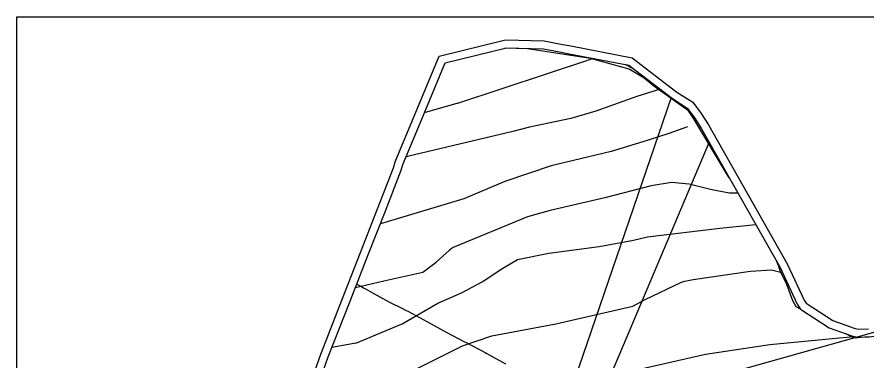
# Model space of a CAD drawing. Extents: x -758499 to -754160, y -1175205 to -1172032.
# Drawn here: x -758499 to -757969, y -1172246 to -1172032 of the extents above; entities that cross this region are included whole.
import ezdxf

# ---------------------------------------------------------------- set-up
doc = ezdxf.new("R2010")
doc.units = 0
for name, color, linetype in [('A041_BPEJ_p', 7, 'Continuous'), ('A070_Kanal_l', 7, 'Continuous'), ('A082_RSS_l', 7, 'Continuous'), ('HRANICE řešeného území', 7, 'Continuous'), ('LIMITY BP produktovodu 100', 7, 'Continuous'), ('LIMITY OP produktovod 300', 7, 'Continuous'), ('PLOCHY NL lesní', 7, 'Continuous'), ('rámeček', 7, 'Continuous'), ('vrstevnice', 7, 'Continuous')]:
    doc.layers.add(name, color=color, linetype=linetype)

msp = doc.modelspace()

# ---------------------------------------------------------------- linework, layer by layer
at = {"layer": 'A041_BPEJ_p'}
for p, q in [((-758180.74, -1172051.51), (-758194.74, -1172051.11)), ((-758141.3, -1172057.51), (-758180.74, -1172051.51)), ((-758117.14, -1172064.33), (-758141.3, -1172057.51)), ((-758107.81, -1172069.85), (-758117.14, -1172064.33)), ((-758101.88, -1172074.95), (-758107.81, -1172069.85)), ((-758080.26, -1172090.23), (-758101.88, -1172074.95)), ((-758076.87, -1172095.32), (-758080.26, -1172090.23)), ((-758054.7, -1172132.13), (-758076.87, -1172095.32)), ((-758023.91, -1172186.88), (-758025.29, -1172183.97)), ((-758023.06, -1172190.27), (-758023.91, -1172186.88)), ((-758018.83, -1172198.75), (-758023.06, -1172190.27)), ((-758015.02, -1172208.92), (-758018.83, -1172198.75)), ((-758012.9, -1172212.73), (-758015.02, -1172208.92)), ((-758010.36, -1172214.11), (-758012.9, -1172212.73)), ((-757976.87, -1172232.28), (-757982.07, -1172229.45)), ((-757967.9, -1172231.35), (-757976.87, -1172232.28))]:
    msp.add_line(p, q, dxfattribs=at)
for points in [[(-758194.74, -1172051.11), (-758193.85, -1172050.89), (-758170.79, -1172051.54), (-758160.72, -1172053.46), (-758154.6, -1172054.63), (-758117.37, -1172061.74), (-758090.23, -1172082.61), (-758080.96, -1172088.53), (-758076.32, -1172094.83), (-758072.06, -1172101.53), (-758054.7, -1172132.13)], [(-758025.29, -1172183.97), (-758023, -1172188.01), (-758012.41, -1172211.06), (-758010.36, -1172214.11)], [(-757982.07, -1172229.45), (-757978.25, -1172230.8), (-757974.71, -1172231.71), (-757967.46, -1172231.33), (-757960.31, -1172230.42), (-757950.13, -1172227.6)]]:
    msp.add_lwpolyline(points, dxfattribs=at)
at = {"layer": 'A070_Kanal_l'}
msp.add_line((-758156.54, -1172054.29), (-758156.53, -1172054.26), dxfattribs=at)
at = {"layer": 'A082_RSS_l'}
for p, q in [((-758091.08, -1172081.96), (-758159.88, -1172283.48)), ((-758137.93, -1172277.29), (-758067.23, -1172110.04)), ((-758137.93, -1172277.29), (-757926.5, -1172217.69))]:
    msp.add_line(p, q, dxfattribs=at)
at = {"layer": 'HRANICE řešeného území'}
for points in [[(-758318.43, -1172267.09), (-758309.69, -1172242.21), (-758296.11, -1172207.42), (-758284.9, -1172178.73), (-758274.27, -1172151.51), (-758264.22, -1172125.8), (-758263.21, -1172122.09), (-758235.72, -1172056.11), (-758194.39, -1172045.87), (-758170.25, -1172046.55), (-758159.78, -1172048.55), (-758153.66, -1172049.72), (-758115.26, -1172057.05), (-758087.36, -1172078.51), (-758077.49, -1172084.82), (-758072.19, -1172092), (-758067.77, -1172098.95), (-758018.55, -1172185.73), (-758008.04, -1172208.61), (-758006.78, -1172210.48), (-757990.13, -1172221.31), (-757976.79, -1172226.01), (-757974.21, -1172226.68), (-757967.91, -1172226.35)], [(-758313.75, -1172268.86), (-758305, -1172243.95), (-758291.45, -1172209.24), (-758280.24, -1172180.55), (-758269.61, -1172153.33), (-758259.47, -1172127.37), (-758258.47, -1172123.72), (-758248.77, -1172100.44), (-758232.07, -1172060.36), (-758193.85, -1172050.89), (-758170.79, -1172051.54), (-758160.72, -1172053.46), (-758154.6, -1172054.63), (-758117.37, -1172061.74), (-758090.23, -1172082.61), (-758080.96, -1172088.53), (-758076.32, -1172094.83), (-758072.06, -1172101.53), (-758023, -1172188.01), (-758012.41, -1172211.06), (-758010.36, -1172214.11), (-757992.36, -1172225.83), (-757978.25, -1172230.8), (-757974.71, -1172231.71), (-757967.46, -1172231.33)]]:
    msp.add_lwpolyline(points, dxfattribs=at)
at = {"layer": 'LIMITY BP produktovodu 100'}
msp.add_lwpolyline([(-758287.25, -1172198.5), (-758286.43, -1172198.93), (-758284.74, -1172199.83), (-758283.09, -1172200.72), (-758281.47, -1172201.62), (-758276.95, -1172204.17), (-758266.71, -1172209.7), (-758258.77, -1172213.7), (-758256.89, -1172214.67), (-758255.04, -1172215.65), (-758243.52, -1172221.87), (-758243.07, -1172222.11), (-758231.47, -1172228.41), (-758219.97, -1172234.44), (-758218.94, -1172234.99), (-758207.14, -1172241.26), (-758206.03, -1172241.86), (-758194.33, -1172248.18)], dxfattribs=at)
at = {"layer": 'LIMITY OP produktovod 300'}
msp.add_line((-758114.25, -1172064.14), (-758119.54, -1172061.33), dxfattribs=at)
at = {"layer": 'PLOCHY NL lesní'}
msp.add_lwpolyline([(-758313.75, -1172268.86), (-758305, -1172243.95), (-758291.45, -1172209.24), (-758280.24, -1172180.55), (-758269.61, -1172153.33), (-758259.47, -1172127.37), (-758258.47, -1172123.72), (-758248.77, -1172100.44), (-758232.07, -1172060.36), (-758193.85, -1172050.89), (-758170.79, -1172051.54), (-758160.72, -1172053.46), (-758154.6, -1172054.63), (-758117.37, -1172061.74), (-758090.23, -1172082.61), (-758080.96, -1172088.53), (-758076.32, -1172094.83), (-758072.06, -1172101.53), (-758023, -1172188.01), (-758012.41, -1172211.06), (-758010.36, -1172214.11), (-757992.36, -1172225.83), (-757978.25, -1172230.8), (-757974.71, -1172231.71), (-757967.46, -1172231.33)], dxfattribs=at)
at = {"layer": 'rámeček'}
msp.add_lwpolyline([(-758499.33, -1172031.63), (-754245.02, -1172031.63), (-754245.02, -1175205.28), (-758499.33, -1175205.28)], close=True, dxfattribs=at)
at = {"layer": 'vrstevnice'}
for p, q in [((-758224.13, -1172085.43), (-758141.22, -1172057.91)), ((-758224.13, -1172085.43), (-758141.22, -1172057.91)), ((-758141.22, -1172057.91), (-758139.99, -1172057.42)), ((-758141.22, -1172057.91), (-758139.99, -1172057.42)), ((-758097.78, -1172076.8), (-758112.47, -1172081.32)), ((-758097.78, -1172076.8), (-758112.47, -1172081.32)), ((-758224.13, -1172085.43), (-758245.09, -1172091.6)), ((-758224.13, -1172085.43), (-758245.09, -1172091.6)), ((-758112.47, -1172081.32), (-758138.05, -1172090.44)), ((-758112.47, -1172081.32), (-758138.05, -1172090.44)), ((-758138.05, -1172090.44), (-758153.6, -1172095.04)), ((-758138.05, -1172090.44), (-758153.6, -1172095.04)), ((-758153.6, -1172095.04), (-758179.5, -1172100.37)), ((-758153.6, -1172095.04), (-758179.5, -1172100.37)), ((-758179.5, -1172100.37), (-758189.87, -1172103.1)), ((-758179.5, -1172100.37), (-758189.87, -1172103.1)), ((-758080.82, -1172100.24), (-758092.52, -1172104.39)), ((-758080.82, -1172100.24), (-758092.52, -1172104.39)), ((-758189.87, -1172103.1), (-758255.5, -1172118.81)), ((-758189.87, -1172103.1), (-758255.5, -1172118.81)), ((-758092.52, -1172104.39), (-758105.92, -1172108.75)), ((-758092.52, -1172104.39), (-758105.92, -1172108.75)), ((-758105.92, -1172108.75), (-758128.55, -1172115.62)), ((-758105.92, -1172108.75), (-758128.55, -1172115.62)), ((-758128.55, -1172115.62), (-758165.97, -1172124.69)), ((-758128.55, -1172115.62), (-758165.97, -1172124.69)), ((-758255.5, -1172118.81), (-758256.55, -1172119.11)), ((-758255.5, -1172118.81), (-758256.55, -1172119.11)), ((-758165.97, -1172124.69), (-758194.76, -1172134.33)), ((-758165.97, -1172124.69), (-758194.76, -1172134.33)), ((-758194.76, -1172134.33), (-758220.38, -1172145.13)), ((-758194.76, -1172134.33), (-758220.38, -1172145.13)), ((-758103.51, -1172137.15), (-758132.3, -1172144.55)), ((-758103.51, -1172137.15), (-758132.3, -1172144.55)), ((-758090.82, -1172134.94), (-758103.51, -1172137.15)), ((-758090.82, -1172134.94), (-758103.51, -1172137.15)), ((-758079.72, -1172136.13), (-758090.82, -1172134.94)), ((-758079.72, -1172136.13), (-758090.82, -1172134.94)), ((-758066.47, -1172139.29), (-758079.72, -1172136.13)), ((-758066.47, -1172139.29), (-758079.72, -1172136.13)), ((-758054.83, -1172141.74), (-758066.47, -1172139.29)), ((-758054.83, -1172141.74), (-758066.47, -1172139.29)), ((-758049.46, -1172141.71), (-758054.83, -1172141.74)), ((-758049.46, -1172141.71), (-758054.83, -1172141.74)), ((-758049.3, -1172141.65), (-758049.46, -1172141.71)), ((-758049.3, -1172141.65), (-758049.46, -1172141.71)), ((-758220.38, -1172145.13), (-758272.53, -1172160.79)), ((-758220.38, -1172145.13), (-758272.53, -1172160.79)), ((-758132.3, -1172144.55), (-758166.55, -1172152.47)), ((-758132.3, -1172144.55), (-758166.55, -1172152.47)), ((-758166.55, -1172152.47), (-758180.66, -1172156.36)), ((-758166.55, -1172152.47), (-758180.66, -1172156.36)), ((-758180.66, -1172156.36), (-758227, -1172175.64)), ((-758180.66, -1172156.36), (-758227, -1172175.64)), ((-758105.81, -1172168.88), (-758060.59, -1172163.46)), ((-758060.59, -1172163.46), (-758038.2, -1172161.22)), ((-758114.45, -1172171.04), (-758105.81, -1172168.88)), ((-758227, -1172175.64), (-758228.34, -1172176.36)), ((-758227, -1172175.64), (-758228.34, -1172176.36)), ((-758167.41, -1172179.13), (-758136.04, -1172174.92)), ((-758136.04, -1172174.92), (-758114.45, -1172171.04)), ((-758237.68, -1172184.76), (-758229.27, -1172177.19)), ((-758237.68, -1172184.76), (-758229.27, -1172177.19)), ((-758228.34, -1172176.36), (-758229.27, -1172177.19)), ((-758228.34, -1172176.36), (-758229.27, -1172177.19)), ((-758186.98, -1172183.04), (-758167.41, -1172179.13)), ((-758246.1, -1172190.97), (-758237.68, -1172184.76)), ((-758246.1, -1172190.97), (-758237.68, -1172184.76)), ((-758197.07, -1172189.1), (-758186.98, -1172183.04)), ((-758270.27, -1172196.53), (-758246.1, -1172190.97)), ((-758270.27, -1172196.53), (-758246.1, -1172190.97)), ((-758208.55, -1172196.86), (-758197.07, -1172189.1)), ((-758077.31, -1172195.65), (-758041.58, -1172190.34)), ((-758077.31, -1172195.65), (-758041.58, -1172190.34)), ((-758041.58, -1172190.34), (-758028.36, -1172189.56)), ((-758041.58, -1172190.34), (-758028.36, -1172189.56)), ((-758028.36, -1172189.56), (-758021.92, -1172191.13)), ((-758028.36, -1172189.56), (-758021.92, -1172191.13)), ((-758021.92, -1172191.13), (-758021.46, -1172191.37)), ((-758021.92, -1172191.13), (-758021.46, -1172191.37)), ((-758288.05, -1172200.54), (-758270.27, -1172196.53)), ((-758288.05, -1172200.54), (-758270.27, -1172196.53)), ((-758221.92, -1172203.84), (-758208.55, -1172196.86)), ((-758107.25, -1172208.2), (-758084.6, -1172197.21)), ((-758107.25, -1172208.2), (-758084.6, -1172197.21)), ((-758084.6, -1172197.21), (-758082.55, -1172196.62)), ((-758084.6, -1172197.21), (-758082.55, -1172196.62)), ((-758082.55, -1172196.62), (-758077.31, -1172195.65)), ((-758082.55, -1172196.62), (-758077.31, -1172195.65)), ((-758236.74, -1172210.38), (-758221.92, -1172203.84)), ((-758258.85, -1172223.39), (-758236.74, -1172210.38)), ((-758162.91, -1172223.31), (-758114.95, -1172212.27)), ((-758162.91, -1172223.31), (-758114.95, -1172212.27)), ((-758114.95, -1172212.27), (-758107.25, -1172208.2)), ((-758114.95, -1172212.27), (-758107.25, -1172208.2)), ((-758287.75, -1172235.34), (-758258.85, -1172223.39)), ((-758203.02, -1172230.87), (-758162.91, -1172223.31)), ((-758203.02, -1172230.87), (-758162.91, -1172223.31)), ((-758221.19, -1172237.12), (-758203.02, -1172230.87)), ((-758221.19, -1172237.12), (-758203.02, -1172230.87)), ((-758029.34, -1172236.13), (-757990.26, -1172232.53)), ((-758029.34, -1172236.13), (-757990.26, -1172232.53)), ((-757990.26, -1172232.53), (-757977.04, -1172231.11)), ((-757990.26, -1172232.53), (-757977.04, -1172231.11)), ((-758287.75, -1172235.34), (-758302.7, -1172238.05)), ((-758251.27, -1172251.94), (-758221.19, -1172237.12)), ((-758251.27, -1172251.94), (-758221.19, -1172237.12)), ((-758069.59, -1172242.18), (-758029.34, -1172236.13)), ((-758069.59, -1172242.18), (-758029.34, -1172236.13)), ((-758120.76, -1172253.83), (-758069.59, -1172242.18)), ((-758120.76, -1172253.83), (-758069.59, -1172242.18))]:
    msp.add_line(p, q, dxfattribs=at)

doc.saveas('drawing.dxf')
